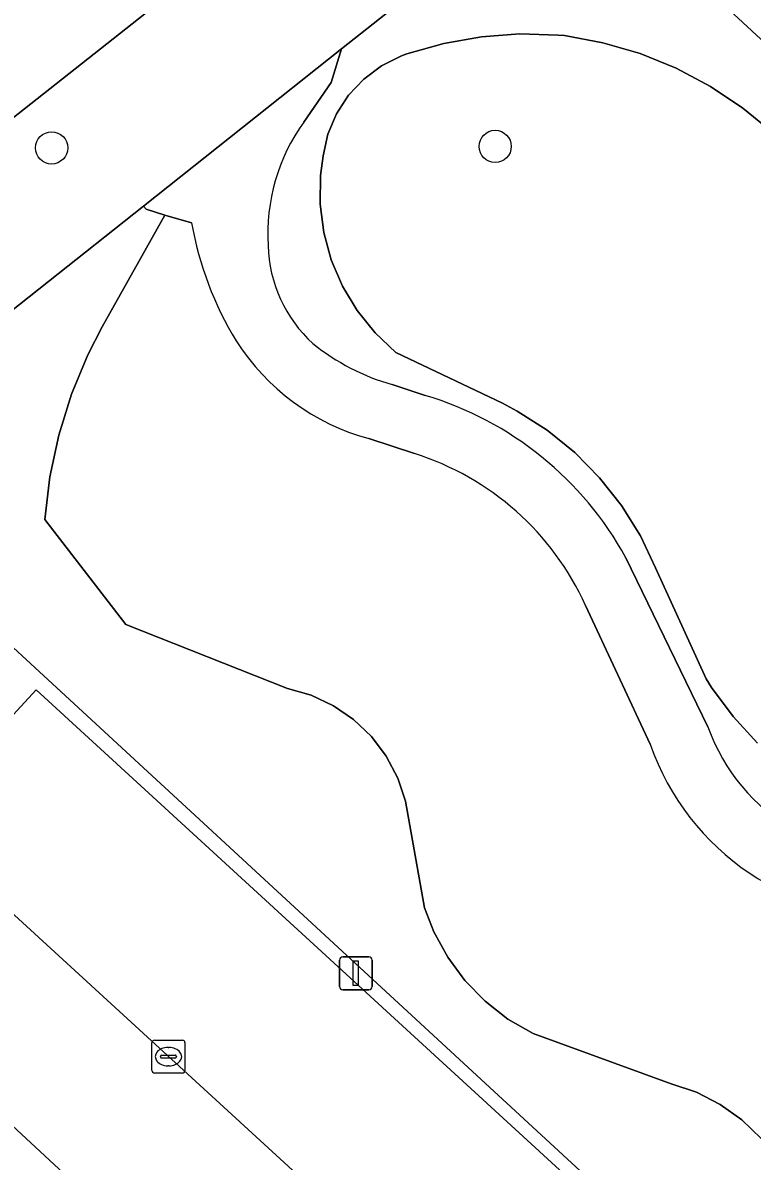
# Model space of a CAD drawing. Extents: x 159217 to 160349, y 381246 to 382172.
# Drawn here: x 159762.14 to 159784.29, y 381690.03 to 381724.58 of the extents above; entities that cross this region are included whole.
import ezdxf

# ---------------------------------------------------------------- set-up
doc = ezdxf.new("R2010")
doc.units = 0
for name, color, linetype in [('IMGEO_Boom', 7, 'Continuous'), ('IMGEO_Groenvoorziening', 7, 'Continuous'), ('IMGEO_Kolk', 7, 'Continuous'), ('IMGEO_Lichtmast', 7, 'Continuous'), ('IMGEO_Parkeervlak_open', 7, 'Continuous'), ('IMGEO_Rijbaan_lokaal_open', 7, 'Continuous'), ('IMGEO_Voetpad_halfverhard', 7, 'Continuous'), ('IMGEO_Voetpad_open', 7, 'Continuous')]:
    doc.layers.add(name, color=color, linetype=linetype)

msp = doc.modelspace()

# ---------------------------------------------------------------- linework, layer by layer
at = {"layer": 'IMGEO_Boom'}
for centre in [(159763.016, 381720.782), (159776.485, 381720.827)]:
    msp.add_circle(centre, 0.489, dxfattribs=at)
at = {"layer": 'IMGEO_Groenvoorziening'}
for points in [[(159809.298, 381705.574), (159807.159, 381703.183), (159778.859, 381729.349), (159777.542, 381728.315), (159771.823, 381723.785), (159771.509, 381722.77), (159770.67, 381721.565)], [(159784.923, 381721.239), (159784.01, 381721.991), (159783.026, 381722.647), (159781.981, 381723.2), (159780.885, 381723.644), (159779.75, 381723.975), (159778.587, 381724.189), (159778.396, 381724.206), (159777.232, 381724.242), (159776.071, 381724.158), (159774.924, 381723.954), (159773.805, 381723.634), (159773.635, 381723.572), (159773.032, 381723.274), (159772.492, 381722.873), (159772.032, 381722.383), (159771.666, 381721.819), (159771.406, 381721.199), (159771.26, 381720.543), (159771.182, 381719.944), (159771.171, 381719.078), (159771.28, 381718.218), (159771.507, 381717.382), (159771.846, 381716.585), (159772.293, 381715.842), (159772.838, 381715.168), (159773.47, 381714.576), (159776.707, 381713.031), (159777.153, 381712.795), (159778.061, 381712.215), (159778.899, 381711.537), (159779.656, 381710.77), (159780.324, 381709.924), (159780.894, 381709.01), (159781.358, 381708.037), (159782.891, 381704.671), (159783.058, 381704.408), (159783.71, 381703.525), (159784.454, 381702.719)], [(159784.454, 381702.719), (159783.71, 381703.525), (159783.058, 381704.408), (159782.891, 381704.671), (159781.358, 381708.037), (159780.894, 381709.01), (159780.324, 381709.924), (159779.656, 381710.77), (159778.899, 381711.537), (159778.061, 381712.215), (159777.153, 381712.795), (159776.707, 381713.031), (159773.47, 381714.576), (159772.838, 381715.168), (159772.293, 381715.842), (159771.846, 381716.585), (159771.507, 381717.382), (159771.28, 381718.218), (159771.171, 381719.078), (159771.182, 381719.944), (159771.26, 381720.543), (159771.406, 381721.199), (159771.666, 381721.819), (159772.032, 381722.383), (159772.492, 381722.873), (159773.032, 381723.274), (159773.635, 381723.572), (159773.805, 381723.634), (159774.924, 381723.954), (159776.071, 381724.158), (159777.232, 381724.242), (159778.396, 381724.206), (159778.587, 381724.189), (159779.75, 381723.975), (159780.885, 381723.644), (159781.981, 381723.2), (159783.026, 381722.647), (159784.01, 381721.991), (159784.923, 381721.239)], [(159784.564, 381690.719), (159783.98, 381691.282), (159783.319, 381691.752), (159782.595, 381692.12), (159781.826, 381692.378), (159777.635, 381693.9), (159776.874, 381694.341), (159776.179, 381694.882), (159775.565, 381695.511), (159775.042, 381696.219), (159774.619, 381696.991), (159774.335, 381697.721), (159773.889, 381700.214), (159773.766, 381700.95), (159773.526, 381701.657), (159773.177, 381702.317), (159772.726, 381702.912), (159772.186, 381703.428), (159771.571, 381703.851), (159770.896, 381704.169), (159770.178, 381704.376), (159765.265, 381706.316), (159762.805, 381709.508), (159762.958, 381710.797), (159763.23, 381712.066), (159763.617, 381713.305), (159764.117, 381714.503), (159764.552, 381715.348), (159766.449, 381718.743), (159765.882, 381718.919), (159765.804, 381719.018), (159757.379, 381712.345)], [(159767.267, 381718.505), (159766.449, 381718.743), (159764.552, 381715.348), (159764.117, 381714.503), (159763.617, 381713.305), (159763.23, 381712.066), (159762.958, 381710.797), (159762.805, 381709.508), (159765.265, 381706.316), (159770.178, 381704.376), (159770.896, 381704.169), (159771.571, 381703.851), (159772.186, 381703.428), (159772.726, 381702.912), (159773.177, 381702.317), (159773.526, 381701.657), (159773.766, 381700.95), (159773.889, 381700.214), (159774.335, 381697.721), (159774.619, 381696.991), (159775.042, 381696.219), (159775.565, 381695.511), (159776.179, 381694.882), (159776.874, 381694.341), (159777.635, 381693.9), (159781.826, 381692.378), (159782.595, 381692.12), (159783.319, 381691.752), (159783.98, 381691.282), (159784.564, 381690.719)], [(159773.36, 381713.599), (159774.358, 381713.27)], [(159774.032, 381711.504), (159772.646, 381711.958)], [(159755.923, 381711.072), (159787.358, 381682.086)], [(159780.454, 381708.339), (159782.947, 381703.21)], [(159781.193, 381702.68), (159779.229, 381706.893)]]:
    msp.add_lwpolyline(points, dxfattribs=at)
msp.add_lwpolyline([(159777.108, 381676.935), (159769.08, 381684.381), (159764.906, 381679.841), (159762.726, 381681.868), (159766.913, 381686.389), (159757.428, 381695.18), (159753.234, 381690.663), (159751.047, 381692.675), (159755.243, 381697.194), (159751.594, 381700.557), (159743.944, 381694.24), (159754.905, 381684.037), (159765.892, 381673.811), (159777.023, 381663.45), (159783.695, 381670.793), (159779.288, 381674.902), (159775.075, 381670.397), (159772.901, 381672.428), (159774.717, 381674.374)], close=True, dxfattribs=at)
for centre, radius, start, end in [((159775.4, 381718.176), 5.819, 144.3759, 183.5153), ((159777.388, 381720.285), 10.276, 189.9737, 211.457), ((159773.746, 381717.92), 4.156, 181.3903, 227.744), ((159774.498, 381718.685), 6.977, 212.6396, 254.6112), ((159775.187, 381720.084), 6.737, 231.0537, 254.266), ((159771.4, 381703.379), 10.324, 28.7137, 73.3481), ((159771.477, 381703.39), 8.507, 24.3166, 72.5218), ((159788.635, 381705.257), 6.045, 199.797, 277.8548), ((159788.581, 381705.266), 7.828, 199.2917, 272.6724)]:
    msp.add_arc(centre, radius, start, end, dxfattribs=at)
at = {"layer": 'IMGEO_Kolk'}
for p, q in [((159766.063, 381692.774), (159766.063, 381693.626)), ((159766.138, 381693.7), (159766.99, 381693.7)), ((159767.064, 381693.626), (159767.064, 381692.774)), ((159766.551, 381693.48), (159766.576, 381693.48)), ((159766.322, 381693.194), (159766.322, 381693.206)), ((159766.76, 381693.157), (159766.362, 381693.157)), ((159766.365, 381693.243), (159766.763, 381693.243)), ((159766.574, 381692.92), (159766.549, 381692.92)), ((159766.806, 381693.206), (159766.806, 381693.194)), ((159766.99, 381692.7), (159766.138, 381692.7))]:
    msp.add_line(p, q, dxfattribs=at)
for points in [[(159766.063, 381692.774), (159766.063, 381693.626)], [(159766.138, 381693.7), (159766.99, 381693.7)], [(159767.064, 381693.626), (159767.064, 381692.774)], [(159766.99, 381692.7), (159766.138, 381692.7)]]:
    msp.add_lwpolyline(points, dxfattribs=at)
for centre, radius, start, end in [((159766.14, 381693.624), 0.0765, 91.552, 178.448), ((159766.14, 381693.624), 0.0765, 91.552, 178.448), ((159766.988, 381693.624), 0.0765, 1.552, 88.448), ((159766.988, 381693.624), 0.0765, 1.552, 88.448), ((159766.362, 381693.203), 0.0403, 85.8775, 175.7526), ((159766.359, 381693.193), 0.0366, 178.938, 274.7102), ((159766.763, 381693.2), 0.043, 264.8664, 352.4533), ((159766.767, 381693.205), 0.0386, 1.7309, 96.639), ((159766.14, 381692.776), 0.0765, 181.552, 268.448), ((159766.14, 381692.776), 0.0765, 181.552, 268.448), ((159766.988, 381692.776), 0.0765, 271.552, 358.448), ((159766.988, 381692.776), 0.0765, 271.552, 358.448)]:
    msp.add_arc(centre, radius, start, end, dxfattribs=at)
for centre, major_axis, ratio, start_param, end_param in [((159766.55, 381693.2), (-0.387, 0.002), 0.722429, 4.712389, 7.853982), ((159766.575, 381693.2), (-0.39, 0.002), 0.717154, 1.570796, 4.712389)]:
    msp.add_ellipse(centre, major_axis=major_axis, ratio=ratio, start_param=start_param, end_param=end_param, dxfattribs=at)
at = {"layer": 'IMGEO_Lichtmast'}
for p, q in [((159771.757, 381695.33), (159771.757, 381696.13)), ((159771.757, 381696.13), (159771.757, 381695.33)), ((159771.857, 381696.23), (159772.647, 381696.23)), ((159772.647, 381696.23), (159771.857, 381696.23)), ((159772.747, 381696.13), (159772.747, 381695.33)), ((159772.747, 381695.33), (159772.747, 381696.13)), ((159772.647, 381695.23), (159771.857, 381695.23)), ((159771.857, 381695.23), (159772.647, 381695.23))]:
    msp.add_line(p, q, dxfattribs=at)
msp.add_lwpolyline([(159772.177, 381696.105), (159772.327, 381696.105), (159772.327, 381695.355), (159772.177, 381695.355), (159772.177, 381696.105)], dxfattribs=at)
for centre, start, end in [((159771.857, 381696.13), 90, 180), ((159771.857, 381696.13), 90, 180), ((159772.647, 381696.13), 0, 90), ((159772.647, 381696.13), 360, 90), ((159771.857, 381695.33), 180, 270), ((159771.857, 381695.33), 180, 270), ((159772.647, 381695.33), 270, 0), ((159772.647, 381695.33), 270, 0)]:
    msp.add_arc(centre, 0.1, start, end, dxfattribs=at)
at = {"layer": 'IMGEO_Parkeervlak_open'}
msp.add_lwpolyline([(159776.042, 381732.904), (159753.137, 381714.84), (159753.244, 381714.905), (159753.404, 381714.986), (159753.57, 381715.053), (159753.741, 381715.104), (159753.916, 381715.14), (159754.094, 381715.16), (159754.273, 381715.164), (159754.451, 381715.152), (159754.628, 381715.124), (159754.801, 381715.081), (159754.97, 381715.022), (159755.133, 381714.949), (159755.289, 381714.861), (159755.436, 381714.759), (159755.574, 381714.645), (159755.701, 381714.519), (159755.816, 381714.382), (159757.379, 381712.345), (159765.804, 381719.018), (159771.823, 381723.785), (159777.542, 381728.315), (159775.965, 381730.466)], dxfattribs=at)
msp.add_lwpolyline([(159758.819, 381700.298), (159783.162, 381677.984), (159783.408, 381678.357), (159786.752, 381682.146), (159762.545, 381704.335)], close=True, dxfattribs=at)
at = {"layer": 'IMGEO_Rijbaan_lokaal_open'}
for points in [[(159753.137, 381714.84), (159776.042, 381732.904)], [(159751.594, 381700.557), (159755.243, 381697.194), (159757.428, 381695.18), (159766.913, 381686.389)], [(159783.162, 381677.984), (159758.819, 381700.298)]]:
    msp.add_lwpolyline(points, dxfattribs=at)
at = {"layer": 'IMGEO_Voetpad_halfverhard'}
for points in [[(159770.67, 381721.565), (159771.509, 381722.77), (159771.823, 381723.785), (159765.804, 381719.018), (159765.882, 381718.919), (159766.449, 381718.743), (159767.267, 381718.505)], [(159774.358, 381713.27), (159773.36, 381713.599)], [(159772.646, 381711.958), (159774.032, 381711.504)], [(159782.947, 381703.21), (159780.454, 381708.339)], [(159779.229, 381706.893), (159781.193, 381702.68)]]:
    msp.add_lwpolyline(points, dxfattribs=at)
for centre, radius, start, end in [((159775.4, 381718.176), 5.819, 144.3759, 183.5153), ((159777.388, 381720.285), 10.276, 189.9737, 211.457), ((159773.746, 381717.92), 4.156, 181.3903, 227.744), ((159774.498, 381718.685), 6.977, 212.6396, 254.6112), ((159775.187, 381720.084), 6.737, 231.0537, 254.266), ((159771.4, 381703.379), 10.324, 28.7137, 73.3481), ((159771.477, 381703.39), 8.507, 24.3166, 72.5218), ((159788.635, 381705.257), 6.045, 199.797, 277.8548), ((159788.581, 381705.266), 7.828, 199.2917, 272.6724)]:
    msp.add_arc(centre, radius, start, end, dxfattribs=at)
at = {"layer": 'IMGEO_Voetpad_open'}
for points in [[(159775.965, 381730.466), (159777.542, 381728.315), (159778.859, 381729.349), (159807.159, 381703.183), (159809.298, 381705.574)], [(159787.358, 381682.086), (159755.923, 381711.072)], [(159758.819, 381700.298), (159762.545, 381704.335), (159786.752, 381682.146)]]:
    msp.add_lwpolyline(points, dxfattribs=at)

doc.saveas('drawing.dxf')
